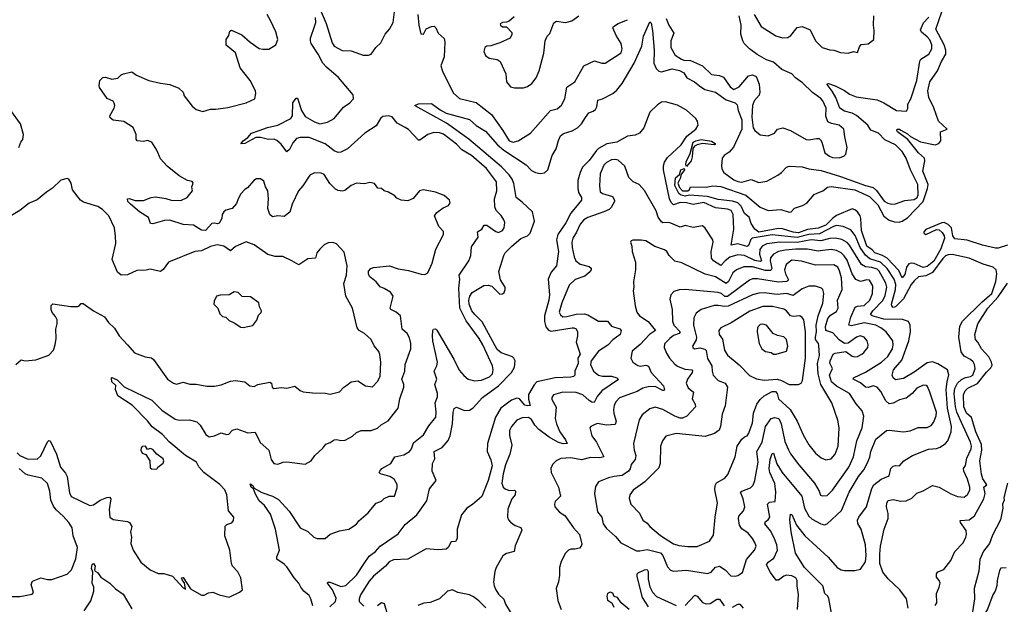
# Model space of a CAD drawing. Extents: x 2056909 to 2160450, y 827444 to 1016825.
# Tile 414 of 501: x 2106783 to 2114271, y 977964 to 982406. Entities that reach past the tile are written whole.
import ezdxf

# ---------------------------------------------------------------- set-up
doc = ezdxf.new("R2010")
doc.units = 0

msp = doc.modelspace()

# ---------------------------------------------------------------- linework, layer by layer
at = {"layer": '0CON10XD'}
for points in [[(2109089.3, 979150.7), (2109110.2, 979179.8), (2109145, 979193.1), (2109175, 979213.5), (2109195, 979215.5), (2109225, 979207.5), (2109259.1, 979210.9), (2109315, 979242), (2109345, 979270), (2109380, 979285), (2109455.7, 979284.3), (2109505, 979301.2), (2109531.2, 979328.8), (2109585, 979359.2), (2109661.4, 979455), (2109673.3, 979525), (2109703.5, 979615), (2109703.3, 979635), (2109689.4, 979675), (2109712.9, 979735), (2109713.8, 979785), (2109758.9, 979905), (2109757.8, 979945), (2109747.6, 979987.6), (2109730.9, 980020.9), (2109691.5, 980055), (2109678, 980155), (2109646.2, 980185), (2109606, 980205), (2109600, 980215), (2109624.2, 980305), (2109604, 980335), (2109555, 980364.4), (2109525, 980377.5), (2109494.4, 980415), (2109442.3, 980455), (2109434.6, 980475), (2109435.6, 980495), (2109454.2, 980515), (2109475, 980524.5), (2109595, 980536.9), (2109662.4, 980512.4), (2109740.6, 980500.6), (2109837.1, 980472.9), (2109865, 980470), (2109887.4, 980482.6), (2109920, 980555), (2109947, 980663), (2110006.7, 980775), (2110005, 980796), (2109971.9, 980835), (2109937.5, 980915), (2109955, 980942), (2110004.5, 980975.5), (2110045, 980993.8), (2110056, 981015), (2110051.2, 981035), (2110010.3, 981070.3), (2109945, 981095.8), (2109855, 981112.5), (2109823.3, 981105), (2109775, 981048.8), (2109735, 981030), (2109685, 981033.8), (2109651.2, 981051.2), (2109635, 981066.7), (2109587.5, 981095), (2109555, 981106.2), (2109535, 981123.3), (2109505.8, 981125.8), (2109480.3, 981160.3), (2109445, 981170), (2109405, 981159.2), (2109345, 981164.4), (2109305, 981147.1), (2109255, 981109.4), (2109235, 981102.9), (2109205, 981107.3), (2109185, 981117.5), (2109141.8, 981161.8), (2109099.1, 981229.1), (2109075, 981240), (2109025, 981243.8), (2108988.8, 981225), (2108936.7, 981145), (2108902.7, 981105), (2108855.5, 981005), (2108836.4, 980943.6), (2108795, 980911.2), (2108745, 980915.7), (2108705, 980908), (2108686, 980925), (2108670.3, 980970.3), (2108676.4, 981045), (2108669.4, 981105), (2108653.1, 981135), (2108639.7, 981179.7), (2108615, 981197.5), (2108585, 981198), (2108563.8, 981185), (2108515, 981128), (2108494, 981115), (2108465, 981082), (2108445.6, 981045), (2108431.1, 981008.9), (2108399.2, 980970.8), (2108351.3, 980958.7), (2108334.5, 980945.5), (2108323.1, 980925), (2108321.5, 980895), (2108301.1, 980858.9), (2108286.2, 980853.8), (2108265, 980860.6), (2108245, 980857.5), (2108195, 980805.6), (2108165, 980806.5), (2108105, 980844.7), (2108025, 980849.7), (2107925, 980882.2), (2107885, 980880), (2107795, 980855.8), (2107778, 980858), (2107762.7, 980902.7), (2107695, 980945.5), (2107625, 981004.3), (2107606.2, 981025), (2107604, 981046), (2107615, 981048.8), (2107661.7, 981031.7), (2107725, 981032.9), (2107782.5, 981055), (2107815, 981059.2), (2107895, 981048.6), (2107935, 981034.3), (2108008.3, 981031.7), (2108056.7, 981055), (2108096.7, 981105), (2108092.5, 981135), (2108102.5, 981165), (2108095, 981176.2), (2108060, 981185), (2107995, 981218.8), (2107905, 981292.5), (2107855, 981348.8), (2107825.8, 981415), (2107786.7, 981475), (2107755, 981488.8), (2107725, 981481.2), (2107676.4, 981486.4), (2107669.3, 981499.3), (2107668.8, 981535), (2107645.9, 981585.9), (2107575, 981633.8), (2107495, 981644), (2107470.7, 981660.7), (2107467.5, 981675), (2107501.2, 981735), (2107506, 981755), (2107502.3, 981772.3), (2107495, 981786.2), (2107448.6, 981808.6), (2107391.2, 981891.2), (2107387.5, 981905), (2107392.5, 981945), (2107415, 981966.7), (2107435, 981970), (2107485, 981953.8), (2107529.3, 981960.7), (2107555, 981986.2), (2107572.5, 981995), (2107635, 982011.2), (2107672.5, 981985), (2107764.2, 981944.2), (2107855, 981923.1), (2107925, 981914.2), (2107992.5, 981885), (2108027.5, 981855), (2108035, 981827.5), (2108051.2, 981805), (2108095, 981750), (2108125, 981724), (2108175, 981709.2), (2108235, 981726), (2108273.9, 981726.1), (2108365, 981740), (2108505, 981773.3), (2108572.5, 981805), (2108580, 981845), (2108576.7, 981865), (2108536, 981945), (2108459.5, 982039.5), (2108425.4, 982155.4), (2108352.3, 982212.3), (2108354, 982255), (2108374, 982285), (2108381.7, 982318.3), (2108395, 982326.2), (2108472.1, 982292.1), (2108535, 982235.8), (2108605, 982187.5), (2108631.3, 982181.3), (2108676.6, 982183.4), (2108730, 982215), (2108745.8, 982255), (2108730, 982315), (2108689.7, 982399.7), (2108664.2, 982445)], [(2109465, 978700), (2109495, 978733.3), (2109535, 978747.5), (2109555, 978767.5), (2109594, 978786), (2109633, 978787), (2109655, 978850), (2109654, 978875), (2109630, 978915), (2109598.8, 978935), (2109527.5, 978955), (2109516.7, 978965), (2109521.2, 978975), (2109536.7, 978995), (2109605.4, 979034.6), (2109635, 979085.6), (2109705, 979100.7), (2109747.1, 979125), (2109761.9, 979145), (2109778.1, 979191.9), (2109855, 979252.9), (2109895, 979320), (2109946.7, 979385), (2109950.6, 979425), (2109942.9, 979495), (2109959.4, 979540.6), (2109960.9, 979565), (2109940, 979635), (2109954.5, 979675.5), (2109934.6, 979735), (2109955.9, 979775), (2109961, 979805), (2109923.9, 979965), (2109921.7, 980001.7), (2109924.2, 980045), (2109930, 980055), (2109945, 980056.7), (2109955, 980046.2), (2110086, 979826), (2110125, 979744.2), (2110161.7, 979701.7), (2110195, 979675.8), (2110245, 979663.3), (2110295, 979666.5), (2110355, 979692.7), (2110378.2, 979715), (2110384.5, 979745), (2110379.6, 979775), (2110305.2, 979935.2), (2110276.8, 979985), (2110178.5, 980118.5), (2110129.2, 980215), (2110122.8, 980365), (2110129.6, 980435), (2110125.5, 980465), (2110198.6, 980575), (2110214.3, 980615), (2110219.1, 980680.9), (2110268.6, 980755), (2110264.6, 980795.4), (2110298.6, 980815), (2110315, 980843.8), (2110335, 980845.6), (2110405, 980796), (2110425, 980788), (2110455, 980804), (2110467.1, 980825), (2110471.9, 980865), (2110465.6, 980885), (2110445, 980917.5), (2110406.2, 980956.2), (2110396.5, 980985), (2110394.5, 981045), (2110411.9, 981105), (2110409.2, 981175), (2110334.4, 981275), (2110218.2, 981375), (2110146.8, 981416.8), (2110105, 981460), (2110005, 981536), (2109975, 981547.5), (2109931.7, 981548.3), (2109886.9, 981533.1), (2109825, 981490), (2109815, 981491.2), (2109740.9, 981570.9), (2109715, 981585.8), (2109655, 981619.2), (2109615, 981668.5), (2109584.3, 981675.7), (2109545, 981670.8), (2109527.5, 981655), (2109495, 981598.6), (2109407.8, 981545), (2109275, 981425.8), (2109225, 981400), (2109205, 981397.1), (2109175, 981409.5), (2109105, 981463.1), (2108985, 981510.5), (2108915, 981512.2), (2108887.6, 981502.4), (2108860.4, 981469.6), (2108835, 981420), (2108815, 981403.3), (2108770.9, 981460.9), (2108738.5, 981488.5), (2108717.4, 981497.4), (2108675, 981495.6), (2108615, 981510.8), (2108578.2, 981511.8), (2108495, 981466.2), (2108465, 981462.5), (2108483.3, 981485), (2108519.1, 981510.9), (2108547.1, 981545), (2108605, 981563.6), (2108667.5, 981587.5), (2108746.5, 981603.5), (2108843.9, 981656.1), (2108856.7, 981675), (2108860, 981775), (2108885, 981810), (2108895, 981810), (2108927.3, 981715), (2108955, 981670.9), (2109025, 981629.5), (2109065, 981615.5), (2109125, 981626.4), (2109174.7, 981655.3), (2109245, 981740.8), (2109294.3, 981775.7), (2109321.2, 981805), (2109318, 981835), (2109207.7, 981967.7), (2109115.3, 982045.3), (2109089.4, 982075), (2109053.5, 982145), (2109000.8, 982225), (2108994.3, 982245), (2108995.8, 982265), (2109027.3, 982362.7), (2109034, 982385), (2109033.9, 982423.9)], [(2109076.4, 982465), (2109115, 982376.2), (2109159.3, 982229.3), (2109173.5, 982205), (2109235, 982172.3), (2109305, 982170.6), (2109395, 982136.9), (2109435, 982135.7), (2109455, 982144.2), (2109491.4, 982195), (2109530.7, 982229.3), (2109562.7, 982297.3), (2109595.4, 982334.6), (2109623.1, 982385), (2109634.5, 982465)], [(2109812.2, 982445), (2109817.5, 982365), (2109835, 982297.5), (2109855, 982296.7), (2109875, 982336.2), (2109915, 982353.8), (2109935, 982356), (2109948.8, 982345), (2109965.8, 982305), (2110012.5, 982262.5), (2110016.9, 982235), (2110012.1, 982125), (2109985.8, 982055), (2109999.2, 982015), (2110080.5, 981850.5), (2110128.1, 981808.1), (2110255, 981777.8), (2110372.5, 981685), (2110457.9, 981565), (2110505, 981484.7), (2110535, 981476.7), (2110574, 981486), (2110668.6, 981545), (2110821.2, 981715), (2110870, 981730), (2110903, 981757), (2110929.4, 981805), (2110945, 981893.3), (2111005.8, 981935), (2111073.2, 982056.8), (2111155, 982093.8), (2111210, 982075), (2111235, 982076), (2111357.5, 982155), (2111364.4, 982185), (2111357.8, 982225), (2111319.2, 982285), (2111294, 982345), (2111300, 982355), (2111335, 982378), (2111405, 982406.2)], [(2110542.7, 982427.3), (2110505, 982396.2), (2110485, 982386.2), (2110454.2, 982385.8), (2110437.5, 982375), (2110440, 982365), (2110455, 982352.5), (2110485, 982352.5), (2110525, 982310), (2110527, 982293), (2110512.5, 982265), (2110435, 982230), (2110365, 982206.7), (2110335, 982203.8), (2110320, 982195), (2110312, 982165), (2110325, 982133.3), (2110354.1, 982114.1), (2110415, 982103.8), (2110437.3, 982087.3), (2110481.2, 981995), (2110486.2, 981935), (2110515, 981896), (2110545, 981887.8), (2110615, 981888.6), (2110645, 981899.2), (2110679.1, 981920.9), (2110710, 981965), (2110735, 982017.5), (2110768.7, 982151.3), (2110778.8, 982245), (2110795, 982280), (2110815, 982302.5), (2110845, 982383.3), (2110865, 982396), (2110935, 982384.3), (2110983.4, 982396.6), (2111035.4, 982434.6)], [(2111699.2, 982415), (2111720, 982365), (2111758, 982305), (2111734.3, 982245), (2111734.2, 982195), (2111767.8, 982137.8), (2111815.8, 982105), (2111835, 982097.7), (2111884.6, 982095.4), (2111975, 982055.6), (2112045, 981988.8), (2112105, 981981.1), (2112135, 981970), (2112185.6, 981895), (2112215, 981874.6), (2112254.4, 981895), (2112325, 981978.8), (2112355, 981986), (2112384, 981974), (2112406.8, 981916.8), (2112412, 981855), (2112407, 981833), (2112369.1, 981790.9), (2112355.6, 981755), (2112350.4, 981665), (2112362.5, 981585), (2112373.8, 981565), (2112415, 981531.2), (2112475, 981522.5), (2112522.5, 981545), (2112547.5, 981575), (2112585.9, 981584.1), (2112645.4, 981565.4), (2112765, 981497.1), (2112785, 981492.9), (2112844.1, 981504.1), (2112862.3, 981502.3), (2112874.1, 981494.1), (2112882.5, 981475), (2112905.4, 981395.4), (2112940.7, 981369.3), (2112965, 981359.2), (2113015, 981356), (2113050, 981370), (2113065.7, 981384.3), (2113077.1, 981435), (2113057.5, 981515), (2113050, 981575), (2113015, 981604.3), (2112956.6, 981616.6), (2112930, 981630), (2112913.8, 981673.8), (2112915.3, 981735), (2112889.9, 981789.9), (2112875, 981807.8), (2112812, 981852), (2112736.7, 981926.7), (2112683.4, 981963.4), (2112654.4, 981994.4), (2112578.6, 982028.6), (2112515, 982083.5), (2112461.7, 982101.7), (2112391.9, 982141.9), (2112333.7, 982183.7), (2112293.6, 982225), (2112281.5, 982245), (2112267.5, 982295), (2112270, 982365), (2112254.6, 982435)], [(2112369.1, 982445), (2112423.1, 982355), (2112534.7, 982284.7), (2112585, 982269.4), (2112625, 982270.6), (2112648.6, 982285), (2112695, 982347.1), (2112735, 982354.4), (2112795, 982329.2), (2112834.5, 982245), (2112886.2, 982195), (2112945, 982177.1), (2112975.6, 982175.6), (2113025.9, 982155.9), (2113085, 982150.6), (2113125, 982164.3), (2113155, 982156.7), (2113168.8, 982201.2), (2113182.7, 982217.3), (2113235, 982223.3), (2113280, 982255), (2113282, 982325), (2113275.8, 982365), (2113280, 982435)], [(2112847.7, 981087.7), (2112890, 981105), (2112927.3, 981132.7), (2112955, 981139.4), (2113135, 981112.7), (2113245, 981062.2), (2113308.5, 980998.5), (2113355, 980913.7), (2113395, 980883.8), (2113435, 980871.3), (2113471.1, 980868.9), (2113495, 980875.6), (2113535, 980900.4), (2113653.5, 981025), (2113686.9, 981123.1), (2113691.7, 981155), (2113651.6, 981255), (2113666.3, 981335), (2113664.2, 981355), (2113619.2, 981395), (2113536.4, 981496.4), (2113459.2, 981555), (2113452.9, 981565), (2113456, 981575), (2113475, 981575.3), (2113485, 981567.3), (2113535, 981538.2), (2113557.6, 981517.6), (2113635, 981478.8), (2113744.6, 981455.4), (2113772.5, 981465), (2113788.6, 981485), (2113785.4, 981554.6), (2113838, 981575), (2113770.8, 981635), (2113735.9, 981735.9), (2113697.5, 981815), (2113689.3, 981865), (2113705, 981934.4), (2113762.5, 982017.5), (2113792.7, 982087.3), (2113827.1, 982145), (2113826.7, 982175), (2113814.5, 982215), (2113750, 982335), (2113796.9, 982465)], [(2112879.3, 981259.3), (2113025.7, 981215.7), (2113215, 981145.2), (2113275, 981131.6), (2113299.3, 981109.3), (2113357.3, 981027.3), (2113385, 981010.9), (2113415, 981004.6), (2113445, 981007.5), (2113515, 981032.5), (2113585, 981040.5), (2113607.7, 981055), (2113616, 981076), (2113613, 981153), (2113557.3, 981265), (2113524.5, 981355), (2113494.5, 981405), (2113445, 981454.6), (2113363, 981493), (2113315.7, 981545), (2113257.4, 981567.4), (2113233.8, 981603.8), (2113147.3, 981677.3), (2113115, 981696.8), (2113055, 981711.6), (2113020.4, 981735), (2112990.6, 981815), (2112963.2, 981863.2), (2112923.3, 981915), (2112925, 981920), (2112935, 981922.5), (2112985, 981902.9), (2113055, 981868.1), (2113095, 981840), (2113145, 981818.8), (2113305, 981796.2), (2113355.2, 981775.2), (2113451.2, 981715), (2113528.1, 981711.9), (2113537.7, 981732.3), (2113538.6, 981765), (2113559.5, 981805), (2113605.9, 981945), (2113627.9, 982092.1), (2113635.7, 982105), (2113698.1, 982145), (2113720, 982185), (2113720.7, 982215), (2113705, 982252.2), (2113685.9, 982275.9), (2113641.3, 982311.3), (2113635, 982330), (2113657, 982383), (2113697.3, 982425)], [(2109141.5, 977945), (2109185.6, 977985), (2109190.9, 978010.9), (2109162.2, 978075), (2109124.4, 978125.6), (2109127.7, 978132.3), (2109145, 978132.7), (2109225, 978099.5), (2109262.2, 978107.8), (2109344.3, 978185.7), (2109401.8, 978275), (2109441.1, 978328.9), (2109488.8, 978365), (2109525, 978404.6), (2109660.7, 978499.3), (2109715, 978570), (2109803.1, 978645), (2109878.5, 978751.5), (2109899.3, 978840.7), (2109950, 978905), (2109918.8, 978975), (2109923.8, 979035), (2109940.7, 979069.3), (2109936, 979125), (2109995, 979155.5), (2110042.2, 979207.8), (2110055.9, 979245), (2110074.7, 979335), (2110079.5, 979420.5), (2110088.1, 979451.9), (2110105, 979462), (2110165, 979435.7), (2110205, 979439.8), (2110232.8, 979457.2), (2110302.7, 979535), (2110424.8, 979625.2), (2110522.3, 979725), (2110546.6, 979765), (2110551.8, 979815), (2110542.2, 979835), (2110530, 979845), (2110445.6, 979875), (2110415, 979900.4), (2110300.6, 980110.6), (2110243.6, 980165), (2110221.5, 980195), (2110201.4, 980245), (2110199, 980275), (2110206.8, 980305), (2110225, 980334.3), (2110313.2, 980386.8), (2110345, 980390), (2110375, 980382), (2110435, 980321.1), (2110455, 980323.5), (2110466.6, 980333.4), (2110475.9, 980355), (2110475.3, 980375), (2110440.4, 980430.4), (2110427.8, 980492.2), (2110464.3, 980614.3), (2110474.7, 980635.3), (2110525.4, 980685), (2110595, 980743.1), (2110645.6, 980765), (2110665, 980784.5), (2110697.6, 980875), (2110683.3, 980945), (2110605, 981020.4), (2110558, 981055), (2110540.3, 981160.3), (2110527.2, 981195), (2110506.6, 981226.6), (2110448.5, 981288.5), (2110199, 981499), (2110029.5, 981619.5), (2109790.7, 981750.7), (2109787.5, 981755), (2109815, 981767.8), (2109915, 981770), (2109980.5, 981720.5), (2110026.9, 981696.9), (2110205, 981646.8), (2110255, 981601.4), (2110325, 981559.3), (2110417.9, 981455), (2110464.9, 981414.9), (2110634, 981304), (2110675, 981260), (2110705, 981244.6), (2110741.8, 981238.2), (2110775, 981243.8), (2110799.2, 981265), (2110833.3, 981375), (2110863.9, 981425), (2110880.5, 981489.5), (2110896.2, 981523.8), (2110918.3, 981541.7), (2110985, 981561.2), (2111026.1, 981583.9), (2111055, 981614.6), (2111085, 981662.5), (2111110.8, 981699.2), (2111145, 981710.5), (2111162.2, 981725), (2111171.2, 981745), (2111178.8, 981795), (2111215, 981805.4), (2111295, 981845.3), (2111325, 981870), (2111365, 981921.8), (2111456.5, 982075), (2111514.8, 982205), (2111527.8, 982282.2), (2111575, 982388.8), (2111585, 982380), (2111595.8, 982325), (2111609, 982175), (2111606.3, 982076.3), (2111623.8, 982035), (2111645, 982014.6), (2111665, 982008.8), (2111745, 982031.7), (2111800.6, 982020.6), (2111833.3, 982003.3), (2111857.8, 981965), (2111914, 981934), (2111953.8, 981903.8), (2111994.5, 981875), (2112075.5, 981855), (2112155, 981797), (2112223.9, 981773.9), (2112238.7, 981758.7), (2112246.3, 981715), (2112275.3, 981645.3), (2112274.5, 981575), (2112212.9, 981437.1), (2112180, 981400), (2112141.8, 981375), (2112125.6, 981355), (2112120, 981295), (2112123.4, 981273.4), (2112139.4, 981245), (2112215, 981188.8), (2112245, 981176.1), (2112275, 981172.7), (2112345, 981191.5), (2112405, 981170), (2112465, 981179.1), (2112548.6, 981225), (2112577.1, 981245), (2112615, 981285.7), (2112635, 981294.3), (2112735, 981286.9), (2112785, 981273.1), (2112879.3, 981259.3)], [(2113539.5, 977935), (2113527.1, 978005), (2113475.6, 978075), (2113388.9, 978158.9), (2113348.7, 978208.7), (2113325.7, 978275), (2113325.6, 978344.4), (2113330.2, 978405), (2113358.2, 978535), (2113388, 978615), (2113388.2, 978655), (2113376.3, 978705), (2113378.2, 978735), (2113387.6, 978752.4), (2113425, 978760.4), (2113485, 978747.3), (2113525, 978751.5), (2113568.9, 978771.1), (2113605, 978808.9), (2113655, 978826.9), (2113725, 978867.5), (2113775, 978853.1), (2113863.5, 978803.5), (2113915, 978782.2), (2113965, 978778.6), (2113991.7, 978798.3), (2114008.3, 978831.7), (2114010, 978855), (2113991.6, 978915), (2113964.2, 978975), (2113961.8, 978995), (2113975, 979020), (2113986.5, 979075), (2114020.3, 979145), (2114022.5, 979165), (2114014.7, 979195), (2113945.6, 979345), (2113911, 979425), (2113901.2, 979465), (2113890.5, 979565), (2113894.5, 979605), (2113915, 979644.1), (2113945, 979671.6), (2113975, 979687), (2114015, 979693.8), (2114032, 979705), (2114050.5, 979755), (2114045.9, 979785), (2114035, 979805.5), (2114014.8, 979824.8), (2113965, 979850), (2113943.7, 979883.7), (2113926.7, 979995), (2113932.2, 980077.8), (2113954.2, 980115.8), (2114100.4, 980259.6), (2114176.5, 980325), (2114207, 980417), (2114215.4, 980475), (2114208.9, 980505), (2114186.9, 980526.9), (2114109.4, 980549.4), (2114003.8, 980593.8), (2113875, 980620.8), (2113845, 980619.4), (2113825, 980610.9), (2113805, 980592.2), (2113725, 980484.8), (2113675, 980460), (2113618.5, 980451.5), (2113585, 980422.7), (2113561.8, 980395), (2113503.8, 980286.2), (2113445, 980225.2), (2113425, 980219.8), (2113415, 980232.5), (2113414.5, 980245), (2113444.8, 980355), (2113445.5, 980395), (2113434, 980435), (2113380, 980515), (2113329.5, 980565), (2113249.3, 980589.3), (2113215, 980617.2), (2113176.2, 980675), (2113137.4, 980767.4), (2113105, 980809.6), (2113045, 980835.3), (2112995, 980841.4), (2112972.5, 980835), (2112865, 980780.1), (2112785, 980774.9), (2112695, 980750.6), (2112505, 980771.7), (2112354.9, 980745.1), (2112343.3, 980735), (2112325, 980690.6), (2112315, 980682), (2112245, 980702), (2112195, 980693.3), (2112215.2, 980815), (2112208.9, 980925), (2112195.2, 980955.2), (2112165.5, 980965.5), (2112075, 980975.7), (2111985, 981016.3), (2111905, 981002.2), (2111855, 981014.8), (2111805, 981017.3), (2111755, 981000.4), (2111736.5, 981016.5), (2111725.7, 981045), (2111680.3, 981265), (2111678.8, 981295), (2111685.9, 981324.1), (2111710.6, 981359.4), (2111815, 981454.5), (2111857.9, 981522.1), (2111924.4, 981575), (2111941.9, 981605), (2111936.7, 981635), (2111924.4, 981655), (2111855, 981718.9), (2111785, 981756.9), (2111695, 981781.9), (2111665, 981779.3), (2111635, 981760.2), (2111575, 981704.2), (2111529.4, 981585), (2111496.7, 981543.3), (2111465, 981528.1), (2111405, 981521.8), (2111325, 981476.3), (2111247.2, 981462.8), (2111185, 981428), (2111168.9, 981411.1), (2111115, 981336.8), (2111064.6, 981285.4), (2111045.2, 981245), (2111029, 981185), (2111027.6, 981125), (2111032.3, 981092.3), (2111054.7, 981055), (2111054.6, 981035), (2110975.8, 980935), (2110937.1, 980862.9), (2110875, 980773.1), (2110866.2, 980733.8), (2110879.6, 980645), (2110866.4, 980535), (2110825, 980488.2), (2110803.4, 980435), (2110812.3, 980315), (2110807.8, 980275), (2110775.2, 980154.8), (2110775, 980113.8), (2110785, 980072.1), (2110805, 980047.2), (2110825, 980040.5), (2110984.4, 980064.4), (2110997.5, 980065), (2111015, 980056), (2111024.2, 980035), (2111025.6, 980005), (2111016.2, 979955), (2111046.7, 979865), (2111028.1, 979835), (2111029.6, 979795), (2111004.2, 979735), (2111004, 979705), (2110995, 979696), (2110975, 979691.1), (2110855, 979683.8), (2110715, 979653.8), (2110695, 979632.9), (2110652.2, 979557.8), (2110651.6, 979521.6), (2110666.2, 979473.8), (2110645, 979471.3), (2110625, 979477.1), (2110585, 979524.6), (2110565, 979530.7), (2110523.8, 979516.2), (2110442.2, 979455), (2110402.4, 979385), (2110340.2, 979185), (2110338.4, 979125), (2110365, 979062.7), (2110376.9, 979016.9), (2110347.1, 978905), (2110297.3, 978782.7), (2110227.8, 978722.2), (2110182.8, 978695), (2110142.2, 978645), (2110109.6, 978535), (2110109.2, 978465), (2110097.7, 978442.3), (2110065, 978440), (2110042.5, 978395), (2110026.4, 978383.6), (2109965, 978377.5), (2109875, 978386.7), (2109735, 978306.2), (2109625, 978301.9), (2109594, 978286), (2109565.8, 978254.2), (2109472.9, 978177.1), (2109440.6, 978139.4), (2109376.2, 978035), (2109365.4, 978005), (2109365.5, 977985.5), (2109400.2, 977950.2)], [(2106776, 981435), (2106792.5, 981475), (2106806, 981495), (2106811.2, 981535), (2106790, 981615), (2106716.2, 981715)], [(2111855, 981291.2), (2111850, 981305), (2111852.7, 981325), (2111881.2, 981388.8), (2111905, 981475.3), (2111925, 981486.6), (2111966.1, 981496.1), (2112045, 981482.5), (2112072, 981465), (2112071.7, 981458.3), (2112064, 981456), (2111975, 981464.6), (2111935, 981456.2), (2111914.6, 981445.4), (2111902.9, 981427.1), (2111898.2, 981365), (2111888.8, 981335), (2111855, 981291.2)], [(2112956.1, 977896.1), (2112937.7, 978007.7), (2112929.1, 978025), (2112905.4, 978045.4), (2112890.9, 978105), (2112751.1, 978245), (2112682.5, 978352.5), (2112649.6, 978515), (2112640.7, 978605), (2112645, 978648.8), (2112655, 978646), (2112690, 978565), (2112753.8, 978483.8), (2112931.9, 978321.9), (2113000.9, 978245), (2113030.8, 978225), (2113055, 978220), (2113135, 978221.4), (2113177.7, 978232.3), (2113215, 978287.5), (2113219.6, 978335), (2113215.3, 978415.3), (2113182.5, 978535), (2113157.6, 978577.6), (2113155.4, 978604.6), (2113164.4, 978625), (2113224.5, 978705.5), (2113263.8, 978845), (2113278.7, 978871.3), (2113335, 978914.4), (2113395, 978940), (2113409.4, 978995), (2113425, 979013.1), (2113445, 979020), (2113475, 979016.7), (2113506.2, 979055), (2113573.8, 979095), (2113695, 979141.8), (2113755, 979146.9), (2113783, 979157), (2113824.6, 979185.4), (2113841.4, 979205), (2113866.2, 979273.8), (2113869.5, 979315), (2113839.2, 979455), (2113828.5, 979595), (2113837.4, 979655), (2113848.8, 979708.8), (2113840, 979745), (2113765, 979791.2), (2113725, 979805.4), (2113685, 979800), (2113585, 979727.2), (2113505, 979678.8), (2113445, 979670.4), (2113425.9, 979685.9), (2113419.2, 979705), (2113429.6, 979745), (2113490.8, 979819.2), (2113545.3, 979965.3), (2113558.2, 980035), (2113554.5, 980084.5), (2113542.4, 980112.4), (2113497.5, 980127.5), (2113355, 980131.7), (2113267.5, 980155), (2113254.5, 980165), (2113270.3, 980195), (2113346.9, 980273.1), (2113365, 980310), (2113377, 980375), (2113371.2, 980405), (2113355, 980431.8), (2113320.3, 980495), (2113305, 980511.6), (2113265, 980523.7), (2113215, 980527.6), (2113186.1, 980546.1), (2113094, 980694), (2113075, 980714.3), (2113035, 980735.2), (2112985, 980745.7), (2112945, 980744.3), (2112875, 980725.9), (2112803.4, 980733.4), (2112696.1, 980713.9), (2112565, 980716.8), (2112465, 980702.2), (2112429.1, 980685), (2112411.1, 980658.9), (2112409.6, 980625), (2112425.3, 980575), (2112415, 980567.9), (2112375, 980577), (2112295, 980614.5), (2112245, 980620.2), (2112185, 980602.7), (2112148.2, 980575), (2112115, 980539.6), (2112059.5, 980575), (2112043.8, 980595), (2112042.7, 980645), (2112056, 980715), (2112054.2, 980734.2), (2111995, 980823.3), (2111975, 980838.8), (2111905, 980826), (2111845, 980841.9), (2111805, 980830.4), (2111735, 980861.2), (2111715, 980866.2), (2111675, 980863.5), (2111665, 980870), (2111639.1, 980905), (2111624.4, 980955), (2111535, 981108), (2111495, 981153.8), (2111447.5, 981175), (2111416.1, 981206.1), (2111384.1, 981294.1), (2111335, 981338), (2111314.2, 981344.2), (2111285, 981341.4), (2111245, 981320.6), (2111225, 981300), (2111196.7, 981235), (2111191.8, 981145), (2111198.9, 981098.9), (2111215, 981084.4), (2111292.1, 981062.1), (2111305.8, 981035.8), (2111305.5, 981024.5), (2111280.3, 980979.7), (2111265.5, 980964.5), (2111224.5, 980945.5), (2111105, 980903.6), (2111073.3, 980885), (2111045, 980851.9), (2111018.3, 980791.7), (2110989.1, 980745), (2110981.5, 980715), (2110983.8, 980675), (2111000, 980605), (2111013.8, 980575), (2111045, 980548.8), (2111115, 980531.4), (2111128.3, 980518.3), (2111130, 980505), (2111115, 980484.2), (2111082.2, 980457.8), (2111007.4, 980432.6), (2110962.1, 980387.9), (2110906.4, 980255), (2110887.1, 980185), (2110895, 980162.9), (2110915, 980149.6), (2110945, 980150.3), (2111015, 980168.2), (2111075, 980170.3), (2111105, 980162.9), (2111185, 980115.5), (2111254.5, 980114.5), (2111285, 980076.9), (2111346.6, 980056.6), (2111358.6, 980045), (2111349.2, 980015), (2111295.2, 979974.8), (2111255, 979932.5), (2111185, 979886.4), (2111129.7, 979815), (2111125.3, 979785.3), (2111146.5, 979735), (2111184.2, 979704.3), (2111215, 979697.1), (2111285, 979696.8), (2111325.7, 979685), (2111337.2, 979672.8), (2111211.5, 979585), (2111175, 979542.2), (2111153.1, 979496.9), (2111135, 979500.3), (2111115, 979513.5), (2111065, 979556.1), (2111015, 979572.7), (2110913.1, 979576.9), (2110843.8, 979555), (2110830, 979535), (2110829.3, 979519.3), (2110862.1, 979462.1), (2110855.6, 979375.6), (2110864.6, 979335), (2110890.4, 979275), (2110934.4, 979215), (2110946.7, 979185), (2110915.4, 979184.6), (2110875, 979195.8), (2110808.7, 979235), (2110731.9, 979291.9), (2110700.8, 979325), (2110675, 979367.8), (2110653.1, 979383.1), (2110605, 979380.4), (2110565, 979364.4), (2110522.9, 979315), (2110507.1, 979285), (2110507.9, 979247.9), (2110525.7, 979174.3), (2110510.8, 979105), (2110478.5, 979025), (2110459.1, 978955), (2110450, 978885), (2110461.2, 978855), (2110475, 978842.5), (2110505, 978830), (2110545, 978832.2), (2110553.7, 978823.7), (2110551.8, 978795), (2110526.9, 978765), (2110495, 978686.7), (2110492.9, 978625), (2110500, 978605), (2110515, 978588.8), (2110552.3, 978562.3), (2110595, 978548.8), (2110601.7, 978528.3), (2110550.7, 978409.3), (2110542.5, 978365), (2110485, 978349.4), (2110456.7, 978333.3), (2110406.8, 978245), (2110396.7, 978213.2), (2110386.2, 978135), (2110390.8, 978105), (2110403.8, 978075), (2110425, 978040.6), (2110464.2, 978004.2), (2110477.5, 977965), (2110562.8, 977822.8)], [(2114295, 980692.5), (2114225, 980671.2), (2114205, 980671.2), (2114105, 980692), (2113988.8, 980731.2), (2113895, 980740), (2113880, 980765), (2113870.8, 980825), (2113845, 980851.2), (2113815, 980864), (2113795, 980862), (2113675, 980811.3), (2113660.4, 980795), (2113660.3, 980785), (2113675, 980774.6), (2113755, 980812.2), (2113775, 980809.4), (2113800, 980790), (2113814.7, 980765), (2113817.5, 980745), (2113788.4, 980665), (2113735, 980572.3), (2113685, 980530), (2113655, 980524.3), (2113585, 980554.1), (2113565, 980557.3), (2113545, 980552.3), (2113527.1, 980525), (2113515, 980470.7), (2113495, 980445.6), (2113469.8, 980499.8), (2113381, 980595), (2113345, 980614.9), (2113286, 980635), (2113266.5, 980656.5), (2113225, 980685.8), (2113185, 980804.5), (2113180.7, 980895), (2113174.8, 980915), (2113155, 980945.4), (2113135, 980961.5), (2113115, 980968.2), (2112995, 980917.6), (2112965, 980896.4), (2112915, 980846.1), (2112855, 980822.1), (2112775, 980811.3), (2112705, 980786.5), (2112665, 980790.7), (2112585, 980816.3), (2112555, 980819.2), (2112405, 980792), (2112373.3, 980813.3), (2112346.7, 980856.7), (2112330, 980905), (2112295, 980934.2), (2112270.1, 980990.1), (2112244, 981014), (2112205, 981027.3), (2112095, 981040), (2112013.6, 981063.6), (2111878.1, 981071.9), (2111844.3, 981064.3), (2111808.5, 981075), (2111794.8, 981085), (2111765, 981146.7), (2111770, 981205), (2111801.2, 981228.8), (2111810, 981265), (2111835.9, 981275.9), (2111838.1, 981265), (2111812.3, 981227.7), (2111808.5, 981205), (2111789.2, 981165), (2111801.2, 981131.2), (2111825, 981106.7), (2111863.3, 981105), (2111876, 981115), (2111884.1, 981135.9), (2112005, 981132.6), (2112055, 981144), (2112115, 981138.1), (2112305, 981074), (2112415, 980982.3), (2112475, 980956.2), (2112573, 980963), (2112635, 980944.3), (2112650, 980945), (2112676.8, 980973.2), (2112736.9, 980993.1), (2112768.8, 981011.2), (2112825, 981077.1), (2112847.7, 981087.7)], [(2106753.3, 979785), (2106795, 979821.2), (2106825, 979813.8), (2106905, 979821.2), (2107005, 979857.5), (2107040, 979895), (2107053.3, 979935), (2107060, 979985), (2107057.5, 980055), (2107068, 980095), (2107067.5, 980125), (2107055, 980151.2), (2107030.7, 980180.7), (2107021.4, 980205), (2107023.3, 980235), (2107033.9, 980246.1), (2107172.3, 980227.7), (2107225, 980228), (2107235, 980231.2), (2107250, 980250), (2107265, 980250), (2107345, 980194.2), (2107428.7, 980148.7), (2107458, 980105), (2107503.1, 980063.1), (2107540, 980005), (2107602, 979935), (2107655, 979873.8), (2107737.5, 979845), (2107785, 979835.8), (2107800, 979825), (2107906.7, 979675), (2107953.2, 979643.2), (2107975, 979638), (2108025, 979652), (2108077.5, 979637.5), (2108125, 979635.8), (2108205, 979621.1), (2108265, 979621.4), (2108315, 979631.4), (2108385, 979660), (2108423.9, 979663.9), (2108495, 979653.8), (2108534.1, 979624.1), (2108565, 979620), (2108595, 979633.3), (2108685, 979652.5), (2108697.5, 979645), (2108703.3, 979615), (2108715.9, 979604.1), (2108775, 979611.2), (2108815, 979605.7), (2108875, 979622), (2108915, 979589.2), (2108939.7, 979579.7), (2109010.3, 979570.3), (2109109.1, 979569.1), (2109145, 979561.4), (2109215, 979578.8), (2109248.8, 979615), (2109271.4, 979628.6), (2109305, 979653.8), (2109355, 979663.3), (2109412.5, 979625), (2109465, 979616.2), (2109505, 979658), (2109524.2, 979695), (2109529.5, 979805), (2109523, 979863), (2109514.3, 979884.3), (2109479.1, 979929.1), (2109455.7, 979975), (2109405, 980022.5), (2109366, 980045), (2109350, 980065), (2109315, 980213.3), (2109264.2, 980305), (2109247.7, 980402.3), (2109269.2, 980465), (2109272.5, 980535), (2109249.5, 980639.5), (2109193.6, 980703.6), (2109165, 980713.3), (2109129.3, 980710.7), (2109097.5, 980695), (2109065, 980663.3), (2109043.3, 980635), (2109032.5, 980595), (2108975, 980588.6), (2108905, 980544), (2108853.6, 980573.6), (2108785, 980607.1), (2108725, 980605.7), (2108671.4, 980621.4), (2108565, 980696), (2108505, 980718), (2108425, 980683.1), (2108385, 980650), (2108335, 980685.6), (2108285, 980696.4), (2108235, 980682.9), (2108165, 980650.5), (2108114.5, 980645.5), (2107915, 980564.2), (2107875, 980508.8), (2107855, 980493.8), (2107775, 980510), (2107745, 980502.5), (2107675, 980500), (2107602.4, 980467.6), (2107555, 980465.8), (2107528, 980488), (2107486.2, 980585), (2107513.5, 980705), (2107510.5, 980760.5), (2107504.4, 980825), (2107461.4, 980915), (2107413.7, 980963.7), (2107377.6, 980987.6), (2107269.5, 981019.5), (2107244.4, 981034.4), (2107185, 981112.5), (2107173.6, 981163.6), (2107157.5, 981195), (2107145, 981200), (2107095, 981186.7), (2107033.3, 981125), (2106986.7, 981095), (2106915, 981036.2), (2106855, 981013.3), (2106783.6, 980956.4), (2106720.7, 980919.3)], [(2112699.4, 977925), (2112706.7, 978035), (2112695.6, 978105), (2112695.6, 978145), (2112685.7, 978165), (2112655, 978180), (2112615, 978185.6), (2112595, 978179.1), (2112555, 978147.1), (2112535, 978148.5), (2112493.1, 978205), (2112462.9, 978265), (2112475.5, 978285), (2112519.6, 978315), (2112547.1, 978375), (2112542, 978415), (2112518.2, 978475), (2112492.6, 978522.6), (2112449.4, 978575), (2112455, 978594), (2112475, 978605.7), (2112488.8, 978625), (2112469.6, 978725), (2112485, 978740.4), (2112527.5, 978745), (2112534.8, 978815.2), (2112525, 978881.4), (2112488.5, 978965), (2112482.8, 978995), (2112491.1, 979065), (2112505, 979111.2), (2112515, 979112.5), (2112541.5, 979031.5), (2112581.5, 978965), (2112731.2, 978785), (2112751.6, 978695), (2112783.9, 978633.9), (2112810.1, 978610.1), (2112875, 978575.6), (2112905, 978568.1), (2112925, 978574.3), (2113032.2, 978677.8), (2113092.7, 978815), (2113162.9, 978935), (2113203.9, 978986.1), (2113229.6, 979035), (2113247.6, 979082.4), (2113255, 979126), (2113295, 979219.2), (2113375, 979284.2), (2113395, 979287.1), (2113505, 979274.4), (2113555, 979283.1), (2113615, 979307.5), (2113685, 979307.1), (2113715, 979323.8), (2113734, 979346), (2113754.2, 979395), (2113756.7, 979425), (2113705.4, 979575), (2113688, 979618), (2113677.7, 979627.7), (2113655, 979629.5), (2113605, 979607.1), (2113571.1, 979565), (2113525, 979530), (2113475, 979517.5), (2113425, 979491.4), (2113395, 979488), (2113369.5, 979509.5), (2113331.5, 979581.5), (2113303.6, 979613.6), (2113275, 979624), (2113235, 979612.2), (2113215, 979614.6), (2113176.9, 979646.9), (2113120.6, 979675), (2113125.6, 979685), (2113215, 979727.9), (2113338.5, 979805), (2113385, 979847.7), (2113420.6, 979905), (2113426.8, 979935), (2113424.2, 979965), (2113372.2, 980035), (2113333.1, 980065), (2113295, 980084), (2113205, 980102.4), (2113108.8, 980078.8), (2113088.1, 980085), (2113103.9, 980145), (2113137.8, 980222.2), (2113155, 980230), (2113205, 980235.7), (2113248.7, 980275), (2113269, 980325), (2113272.5, 980385), (2113245, 980427.8), (2113225, 980430.3), (2113177.6, 980417.6), (2113142.8, 980432.8), (2113115.2, 980475.2), (2113075, 980578.8), (2113053, 980613), (2113030.4, 980635), (2112995, 980651.6), (2112955, 980660), (2112891.6, 980651.6), (2112855, 980648.4), (2112775, 980663), (2112685, 980662.1), (2112603.9, 980656.1), (2112555, 980644.8), (2112515.9, 980624.1), (2112493.9, 980596.1), (2112490.8, 980575), (2112502.3, 980515), (2112495, 980499.5), (2112455, 980501), (2112355, 980529.2), (2112291.2, 980528.8), (2112235.7, 980504.3), (2112206.1, 980483.9), (2112173.6, 980416.4), (2112155, 980400.8), (2112075, 980451.6), (2111995, 980471.8), (2111819.2, 980559.2), (2111765, 980571.5), (2111721.4, 980615), (2111704, 980645), (2111687, 980657), (2111612.3, 980682.3), (2111545, 980725.8), (2111509.5, 980730.5), (2111445, 980730), (2111432.5, 980725), (2111427.5, 980715), (2111437.5, 980685), (2111441.2, 980645), (2111466, 980565), (2111466, 980505), (2111450.8, 980415), (2111454, 980375), (2111448.6, 980345), (2111463, 980233), (2111477.1, 980185), (2111496.9, 980155), (2111563.1, 980113.1), (2111617.8, 980045), (2111573.8, 980015), (2111502.6, 979937.4), (2111441.4, 979888.6), (2111430.6, 979835), (2111445.8, 979805), (2111485, 979777.9), (2111505, 979773.2), (2111545, 979781.5), (2111565, 979773.5), (2111586.8, 979725), (2111680, 979625), (2111686.7, 979593.3), (2111685, 979587.5), (2111675, 979588.6), (2111615, 979619.7), (2111562.6, 979617.4), (2111522.6, 979607.4), (2111479, 979581), (2111435, 979565.3), (2111345, 979533.5), (2111317, 979503), (2111303.9, 979475), (2111299.6, 979445), (2111301.5, 979415), (2111319.6, 979355), (2111310.8, 979329.2), (2111246.2, 979326.2), (2111175, 979336.9), (2111127.5, 979315), (2111118.8, 979305), (2111133.7, 979243.7), (2111170.9, 979195), (2111225.5, 979084.5), (2111195, 979076.2), (2111125, 979080), (2111055, 979060.7), (2110974.1, 979075.9), (2110898.3, 979071.7), (2110862, 979055), (2110834.5, 979025.5), (2110823.1, 978995), (2110824.4, 978965), (2110880, 978855), (2110895.7, 978785), (2110856.2, 978745), (2110850, 978725), (2110853.8, 978705), (2110888, 978665), (2110928.7, 978638.7), (2110951.9, 978605), (2110993.9, 978543.9), (2111040, 978495), (2111058.3, 978421.7), (2111054.2, 978405.8), (2111039.5, 978390.5), (2111005, 978382.5), (2110975, 978384), (2110956.7, 978375), (2110935, 978352.5), (2110900.5, 978289.5), (2110888.8, 978245), (2110888, 978185), (2110880, 978135), (2110864, 978085), (2110876.4, 977993.6), (2110901.9, 977925)], [(2112225, 978177.5), (2112245, 978182.5), (2112279.2, 978205), (2112310, 978305), (2112372.1, 978375), (2112383.3, 978405), (2112375, 978434), (2112355.6, 978465), (2112323.8, 978503.8), (2112275, 978536.9), (2112258.5, 978565), (2112249.1, 978615), (2112251.8, 978635), (2112287.8, 978675), (2112298.9, 978705), (2112284.4, 978765), (2112264.5, 978815), (2112276.2, 978825), (2112341.1, 978848.9), (2112361.7, 978868.3), (2112374.3, 978905.7), (2112400.3, 979045), (2112388.9, 979125), (2112430.6, 979195), (2112455.3, 979315), (2112497.5, 979375), (2112525, 979383.5), (2112556.2, 979376.2), (2112575.2, 979335.2), (2112601.7, 979201.7), (2112628.8, 979138.8), (2112645, 979108.1), (2112709.1, 979025), (2112827.3, 978885), (2112863.3, 978825), (2112874.6, 978794.6), (2112885, 978787.1), (2112925, 978791.9), (2112965, 978831.5), (2113088.2, 979005), (2113123.3, 979085), (2113149.4, 979205), (2113190.9, 979305), (2113203.2, 979393.2), (2113189.2, 979435), (2113145, 979487.1), (2113094.4, 979565), (2112995, 979621.1), (2112956.2, 979655), (2112941.4, 979705), (2112965.3, 979755), (2112950.7, 979785), (2112945.3, 979795.3), (2112947.8, 979815), (2112970.4, 979865), (2112985, 979873.3), (2113065, 979884.4), (2113115, 979848.9), (2113135, 979843.5), (2113155, 979846.9), (2113188, 979865), (2113203.6, 979876.4), (2113233.7, 979916.3), (2113236.5, 979935), (2113229.1, 979965), (2113205, 979993.1), (2113175, 980004.3), (2113148, 979995), (2113085, 979949.4), (2113055, 979946.9), (2113015, 979972.5), (2112966.6, 980026.6), (2112915, 980043.8), (2112910.5, 980075), (2112930, 980135), (2112949.3, 980160.7), (2112995, 980189.1), (2113007.3, 980215), (2113002.9, 980275), (2113038.6, 980355), (2113033, 980445), (2113019, 980499), (2113005, 980525.4), (2112975, 980544.6), (2112835, 980542.2), (2112728.5, 980571.5), (2112655, 980578), (2112612.7, 980545), (2112598.9, 980505), (2112606.7, 980475), (2112627, 980435), (2112625, 980422.5), (2112615, 980415.9), (2112555, 980411), (2112395, 980438.4), (2112355, 980437.2), (2112332.7, 980427.3), (2112165, 980301.7), (2112145, 980303.3), (2112121.5, 980325), (2112095, 980333.3), (2111844.6, 980355.4), (2111797.6, 980352.4), (2111758.8, 980341.2), (2111735.8, 980315), (2111727, 980283), (2111745.4, 980205), (2111747.8, 980115), (2111757.2, 980085), (2111806.6, 980033.4), (2111798.8, 980021.2), (2111755, 980005.7), (2111726.4, 979985), (2111686.2, 979943.8), (2111685.5, 979915), (2111702.4, 979872.4), (2111724.6, 979834.6), (2111765, 979788.6), (2111785, 979773.6), (2111841.1, 979751.1), (2111895, 979745.5), (2111899.2, 979739.2), (2111897.5, 979725), (2111861.2, 979675), (2111850.6, 979645), (2111868.2, 979608.2), (2111906.7, 979575), (2111898.2, 979525), (2111921.1, 979485), (2111923.3, 979465), (2111857.6, 979392.4), (2111825, 979378.7), (2111805, 979379.4), (2111765, 979393.7), (2111675, 979444.1), (2111617, 979463), (2111575, 979450.6), (2111516.1, 979403.9), (2111494.6, 979365.4), (2111451.5, 979185), (2111455.5, 979135), (2111469.5, 979095), (2111464.4, 979065), (2111432.5, 979027.5), (2111425, 978993.8), (2111413.5, 978975), (2111365, 978943.5), (2111305, 978934.6), (2111260, 978925), (2111184.2, 978895), (2111161.7, 978858.3), (2111154.4, 978805), (2111176.6, 978666.6), (2111210, 978625), (2111221.5, 978575), (2111245, 978540), (2111315, 978478.6), (2111355, 978430), (2111475, 978370.5), (2111500.2, 978369.8), (2111555, 978381.2), (2111656.9, 978355), (2111674.1, 978335), (2111708.8, 978248.8), (2111733.5, 978223.5), (2111755, 978215.7), (2111855, 978224), (2112015, 978197.8), (2112042, 978208), (2112075, 978246.9), (2112105, 978254.4), (2112148.6, 978225), (2112190.3, 978180.3), (2112225, 978177.5)], [(2111865, 978402.2), (2111935, 978404.4), (2112028.8, 978445), (2112060.7, 978489.3), (2112071.1, 978625), (2112090, 978735), (2112070.5, 978835), (2112072.6, 978867.4), (2112083.7, 978886.3), (2112145, 978923.3), (2112169.3, 978950.7), (2112225.6, 979085), (2112239.2, 979165), (2112275, 979218), (2112294.3, 979235.7), (2112315, 979244), (2112328.9, 979265), (2112355, 979343.3), (2112364.1, 979415.9), (2112390, 979485), (2112415, 979521.5), (2112445, 979547.6), (2112505, 979580.6), (2112531.2, 979581.2), (2112543.1, 979565), (2112555, 979524.5), (2112643.9, 979443.9), (2112695.3, 979355.3), (2112740.7, 979250.7), (2112783.8, 979175), (2112835, 979111.9), (2112877.7, 979077.7), (2112915, 979062.2), (2112955, 979070.6), (2112985, 979106), (2113007.8, 979165), (2113016.5, 979305), (2113005.8, 979364.2), (2112959.6, 979495), (2112876.2, 979635), (2112856.5, 979715), (2112851.6, 979795), (2112864.7, 979855), (2112860.9, 979930.9), (2112857.6, 979945), (2112836.1, 979975), (2112834.2, 979995), (2112843.7, 980035), (2112840.8, 980085), (2112855.2, 980154.8), (2112892.1, 980252.1), (2112899.5, 980325), (2112890.8, 980355), (2112880, 980365), (2112835, 980380.6), (2112785, 980381.9), (2112735, 980361.1), (2112665, 980311.1), (2112615, 980324.8), (2112545, 980319.1), (2112445, 980331.2), (2112405, 980328.8), (2112355, 980315.8), (2112171.5, 980228.5), (2112145, 980225.7), (2112095, 980235.3), (2112065, 980234.1), (2111965, 980203.6), (2111928.1, 980175), (2111909.4, 980140.6), (2111908.8, 980085), (2111931.1, 979995), (2111927, 979973), (2111900, 979925), (2111902, 979915), (2111915, 979904.2), (2111955, 979912.1), (2111993.3, 979903.3), (2112003.6, 979893.6), (2112012.8, 979832.8), (2112047.6, 979775), (2112048.5, 979735), (2112056.1, 979706.1), (2112095.3, 979665.3), (2112148, 979645), (2112165.5, 979615), (2112147.7, 979472.3), (2112125, 979410), (2112111.9, 979315), (2112102.2, 979287.8), (2112067.6, 979262.4), (2111995, 979238.9), (2111775, 979262.5), (2111697.9, 979242.1), (2111671.9, 979205), (2111657.8, 979165), (2111653.8, 979035), (2111645, 979000.8), (2111538.6, 978895), (2111448.3, 978831.7), (2111424.3, 978795), (2111418.8, 978771.2), (2111430, 978725), (2111497.4, 978657.4), (2111522.2, 978602.2), (2111555, 978580.6), (2111576.7, 978555), (2111655.9, 978485.9), (2111755, 978424.5), (2111795, 978411.8), (2111865, 978402.2)], [(2113745, 977955.8), (2113758.6, 977975), (2113754.4, 978045), (2113777.1, 978095), (2113782.5, 978125), (2113776, 978145), (2113755, 978170), (2113754.5, 978195), (2113765, 978210), (2113811.2, 978228.8), (2113865, 978297.1), (2113894, 978365), (2113959.6, 978430.4), (2113978.8, 978475), (2113983.4, 978495), (2113980, 978525), (2113938.8, 978585), (2113935, 978600), (2114005, 978605.4), (2114045, 978636.8), (2114115.5, 978765), (2114126, 978805), (2114114.6, 978855.4), (2114138.3, 978871.7), (2114107.5, 978917.5), (2114096.7, 978953.3), (2114085.3, 979055), (2114101.2, 979135), (2114098.3, 979178.3), (2114053.7, 979275), (2114023, 979383), (2113985, 979415.4), (2113963, 979465), (2113961.8, 979555), (2113974.6, 979585), (2113993.9, 979606.1), (2114068.5, 979641.5), (2114135, 979727.5), (2114169.3, 979760.7), (2114177.8, 979782.2), (2114174.4, 979805), (2114153.1, 979845), (2114097.1, 979905), (2114071.2, 979955), (2114052, 979975), (2114048.1, 980015), (2114069.2, 980095), (2114145.6, 980215), (2114225, 980301), (2114295, 980404.1)], [(2108485, 980066.7), (2108505, 980072.5), (2108555, 980082.5), (2108586.1, 980123.9), (2108599.3, 980160.7), (2108618.8, 980181.2), (2108622.5, 980195), (2108606.7, 980225), (2108602.5, 980255), (2108539.5, 980299.5), (2108475, 980302.9), (2108443.8, 980333.8), (2108415, 980338), (2108375, 980316.7), (2108307, 980313), (2108280, 980305), (2108263, 980267), (2108260, 980245), (2108290, 980215), (2108305, 980170), (2108325, 980150), (2108350, 980145), (2108375, 980120), (2108415, 980102.5), (2108465, 980070), (2108485, 980066.7)], [(2112705, 979634.3), (2112725.4, 979644.6), (2112735.4, 979664.6), (2112758.9, 979835), (2112758.4, 980035), (2112746.4, 980125), (2112734, 980144), (2112715, 980155.5), (2112665, 980151.1), (2112646.4, 980156.4), (2112615, 980194.5), (2112595, 980207.7), (2112508, 980228), (2112435, 980226.3), (2112335, 980191.9), (2112195, 980103.6), (2112115, 980064.2), (2112100, 980045), (2112103.1, 980015), (2112127.9, 979977.9), (2112143.3, 979895), (2112165, 979857.5), (2112254.7, 979784.7), (2112333, 979703), (2112387.3, 979677.3), (2112446.1, 979666.1), (2112545, 979673.7), (2112575.6, 979665.6), (2112635, 979634.5), (2112705, 979634.3)], [(2112535, 979864), (2112615, 979887.5), (2112625.8, 979925), (2112616, 979975), (2112595, 979995.7), (2112545.9, 980005.9), (2112512.7, 980022.7), (2112462.5, 980085), (2112435, 980092.5), (2112415, 980089.4), (2112395, 980066.2), (2112390.9, 980035), (2112405.8, 979945), (2112426.2, 979905), (2112455, 979886), (2112497.5, 979877.5), (2112515, 979864), (2112535, 979864)], [(2106763.3, 979115), (2106784.5, 979094.5), (2106840.2, 979070.2), (2106915, 979068), (2106945, 979091.2), (2106995, 979198.8), (2107005, 979210), (2107015, 979206.7), (2107062.9, 979105), (2107094.5, 979005), (2107131.2, 978961.2), (2107144.5, 978935), (2107162.1, 978812.1), (2107175, 978784.4), (2107315.7, 978715.7), (2107345, 978719.1), (2107395, 978755.5), (2107445, 978776.7), (2107465, 978777.5), (2107476.2, 978765), (2107462.9, 978685), (2107468.8, 978625), (2107495, 978608), (2107603.2, 978593.2), (2107617.5, 978585), (2107636, 978555), (2107625.8, 978515), (2107634.2, 978475), (2107629.2, 978425), (2107645.7, 978375.7), (2107704, 978285), (2107775, 978226), (2107835, 978198), (2107878.3, 978198.3), (2107945, 978178.8), (2108025, 978088.8), (2108045, 978080), (2108037, 978127), (2108020, 978145), (2108013.8, 978165), (2108025, 978166.7), (2108081.4, 978081.4), (2108165, 978032.5), (2108185, 978032.5), (2108218.3, 978051.7), (2108253, 978057), (2108300, 978035), (2108375, 978018.8), (2108455, 978056.2), (2108476.7, 978075), (2108464.2, 978165), (2108442, 978212), (2108402, 978255), (2108394.4, 978274.4), (2108380, 978375), (2108342, 978485), (2108345, 978557.5), (2108358.9, 978571.1), (2108396.9, 978583.1), (2108408.3, 978601.7), (2108412.2, 978625), (2108371.2, 978675), (2108358.6, 978795), (2108342, 978835), (2108305, 978874.2), (2108184.7, 978964.7), (2108145, 979009.4), (2108126.5, 979045), (2108043.7, 979093.7), (2107918.8, 979198.8), (2107870, 979255), (2107791.7, 979311.7), (2107755, 979357.3), (2107637.2, 979477.2), (2107528.7, 979548.7), (2107510.8, 979595), (2107515, 979627.5), (2107482.5, 979655), (2107480, 979685), (2107485, 979687.5), (2107525, 979670), (2107577.4, 979617.4), (2107661.9, 979575), (2107786.9, 979515), (2107865, 979439.4), (2107965, 979371.1), (2107995, 979363.1), (2108074.3, 979365.7), (2108129.4, 979349.4), (2108156.1, 979326.1), (2108197.5, 979255), (2108225, 979236), (2108265, 979243.1), (2108315, 979267.5), (2108355, 979253.8), (2108374.1, 979255.9), (2108402, 979288), (2108435, 979298.5), (2108516.9, 979266.9), (2108575, 979272.9), (2108612.4, 979192.4), (2108677.5, 979135), (2108694.5, 979064.5), (2108715, 979033.8), (2108745, 979030), (2108785.7, 979044.3), (2108815, 979047.1), (2108955, 979028.8), (2108998.8, 979055), (2109028, 979095), (2109089.3, 979150.7)], [(2107825, 978990), (2107833.6, 979006.4), (2107875, 979037.5), (2107880, 979055), (2107875, 979070), (2107826.1, 979106.1), (2107795, 979140), (2107775, 979146.7), (2107755, 979140), (2107740, 979165), (2107715, 979162.5), (2107706.4, 979153.6), (2107703.8, 979135), (2107715, 979112.5), (2107743, 979103), (2107772.5, 979055), (2107775, 979000), (2107785, 978992.5), (2107825, 978990)], [(2106676.4, 978023.6), (2106785, 978024.3), (2106878.9, 978041.1), (2106889.2, 978055), (2106871.4, 978115), (2106880.8, 978139.2), (2106945, 978164.4), (2106995, 978151.5), (2107027.4, 978152.6), (2107145, 978193.8), (2107176, 978225), (2107211.2, 978308.8), (2107223.3, 978395), (2107188.6, 978485), (2107180.8, 978545), (2107156.4, 978585), (2107113.9, 978635), (2107060.9, 978680.9), (2107039.9, 978709.9), (2107019.6, 978755), (2107013.1, 978825), (2106995, 978882), (2106952.4, 978922.4), (2106846.2, 978946.2), (2106825, 978954.6), (2106779.4, 978995)], [(2109011.3, 977951.3), (2108997.1, 978005), (2108985, 978030), (2108944, 978065), (2108920, 978095), (2108905.7, 978125), (2108870.6, 978165), (2108815, 978248.1), (2108795, 978268.9), (2108738.1, 978308.1), (2108738.1, 978325), (2108759.6, 978375), (2108748.8, 978428.8), (2108728.4, 978535), (2108689.2, 978649.2), (2108646, 978716), (2108605, 978751.5), (2108573.6, 978805), (2108561.2, 978841.2), (2108543.3, 978855), (2108535, 978880), (2108555, 978867.1), (2108566.8, 978846.8), (2108625, 978812.7), (2108705, 978786.9), (2108750.3, 978760.3), (2108831.5, 978671.5), (2108915, 978544), (2108975, 978518), (2109018.8, 978475), (2109045, 978463.1), (2109105, 978463.8), (2109145, 978496.2), (2109215, 978522), (2109285.5, 978534.5), (2109345, 978574), (2109361.1, 978598.9), (2109432.1, 978657.9), (2109465, 978700)], [(2114294.8, 978885), (2114267.8, 978775), (2114270.5, 978755), (2114256.5, 978725), (2114259.6, 978695), (2114242.7, 978605), (2114181, 978489), (2114158.1, 978425), (2114112.7, 978367.3), (2114085.7, 978304.3), (2114077.1, 978215), (2114041.6, 978085), (2114045.3, 978005.3), (2114024.8, 977875)], [(2107272.5, 977915), (2107325, 977990), (2107346.9, 978065), (2107345.6, 978095), (2107335.4, 978125), (2107339.5, 978209.5), (2107329.4, 978235), (2107335, 978267.5), (2107345, 978273.3), (2107358, 978255), (2107352.5, 978225), (2107357, 978217), (2107375, 978206.7), (2107400.7, 978170.7), (2107467.5, 978125), (2107510.9, 978080.9), (2107570.8, 978040.8), (2107635, 977929.2)], [(2111564.6, 977944.6), (2111519.4, 978015), (2111479.2, 978175), (2111479.6, 978195), (2111486, 978204), (2111535, 978226.8), (2111555, 978228.2), (2111563.3, 978213.3), (2111563.9, 978155), (2111575, 978098), (2111595, 978055.6), (2111625, 978024.6), (2111775, 977954.4)], [(2114285, 978241.9), (2114245, 978237.5), (2114235, 978220), (2114217.3, 978145), (2114214.6, 978105.4), (2114201.1, 978065), (2114182.9, 978035), (2114142.3, 977927.7), (2114109.6, 977875), (2114108.2, 977845), (2114115.8, 977815.7), (2114161.8, 977745), (2114161.2, 977721.2), (2114153.9, 977683.9), (2114152.8, 977575), (2114093.9, 977425), (2114100.8, 977380.8), (2114117.5, 977355), (2114165, 977327.2), (2114185, 977327.4), (2114227.2, 977347.2), (2114295, 977347.5)], [(2110326.9, 977936.9), (2110275, 977991.5), (2110235, 978021.5), (2110205, 978035.4), (2110115, 978054.3), (2110073.4, 978073.4), (2110036, 978065), (2109975, 978005.8), (2109905, 977978.8), (2109857, 977973), (2109810, 977955)], [(2111417.5, 977925), (2111357.5, 977975), (2111330, 978015), (2111305, 978022.5), (2111295, 978047.5), (2111275, 978056.7), (2111253.9, 978046.1), (2111247.5, 978025), (2111253.3, 977995), (2111286.4, 977976.4), (2111301.7, 977941.7)], [(2111845, 977955.8), (2111917.7, 978032.3), (2111935, 978025.8), (2111975, 977977.1), (2112005, 977966.9), (2112035, 977970.6), (2112085, 978002.2), (2112105, 978001.9), (2112141.5, 977951.5)], [(2109503.8, 977955), (2109535, 977977.1), (2109555, 977969.2), (2109582.9, 977872.9)], [(2112205, 977941.9), (2112244.6, 977965.4), (2112260, 977965), (2112285, 977934)]]:
    msp.add_lwpolyline(points, dxfattribs=at)

doc.saveas('drawing.dxf')
